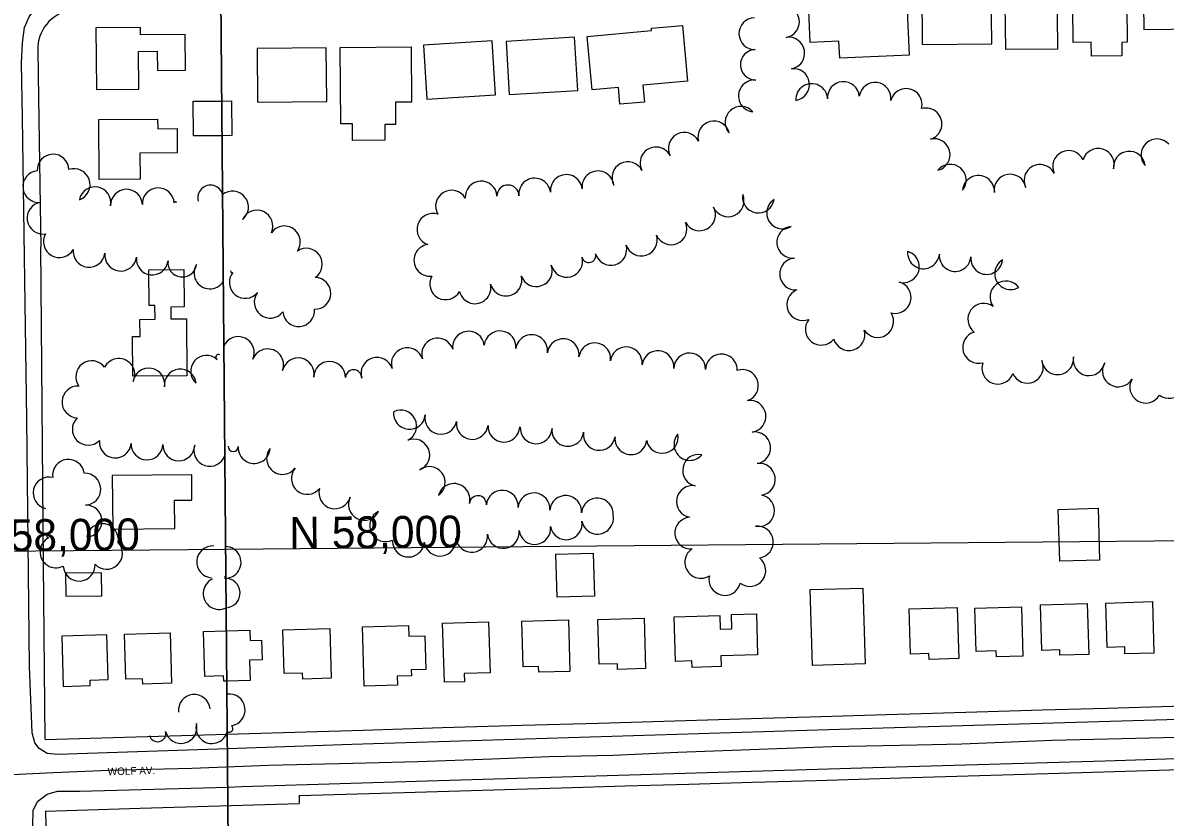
# Model space of a CAD drawing. Extents: x -2233 to 187241, y 4582 to 150524.
# Drawn here: x 114881 to 115599, y 57919 to 58418 of the extents above; entities that cross this region are included whole.
import ezdxf

# ---------------------------------------------------------------- set-up
doc = ezdxf.new("R2010")
doc.units = 0
for name, color, linetype in [('60', 7, 'Continuous'), ('BLDG', 7, 'Continuous'), ('GE_X_CL_2000', 7, 'Continuous'), ('GRID', 7, 'Continuous'), ('ROAD', 7, 'Continuous'), ('ROAD-NAME', 7, 'Continuous'), ('RW_X_Fee_RW', 7, 'Continuous'), ('TREES', 7, 'Continuous')]:
    doc.layers.add(name, color=color, linetype=linetype)

msp = doc.modelspace()

# ---------------------------------------------------------------- linework, layer by layer
at = {"layer": '60'}
for p, q in [((115014.43, 57389.55), (114990.89, 60087.23)), ((114990.89, 60087.23), (115014.43, 57389.55))]:
    msp.add_line(p, q, dxfattribs=at)
at = {"layer": 'BLDG'}
for p, q in [((115005.89, 58368.92), (115012.04, 58368.98)), ((115008.79, 58036.1), (115023.42, 58036.53))]:
    msp.add_line(p, q, dxfattribs=at)
for points in [[(115605.58, 58461.94), (115605.62, 58458.88), (115619.62, 58459.02), (115620.11, 58414.03), (115585.62, 58413.66), (115585.1, 58461.71)], [(115574.6, 58451.33), (115575.1, 58405.8), (115571.61, 58405.76), (115571.7, 58397.2), (115552.57, 58396.99), (115552.49, 58405.82), (115541.14, 58405.7), (115540.65, 58450.96)], [(115446.23, 58404.35), (115490, 58404.82), (115489.63, 58439.24), (115445.86, 58438.75)], [(115530.8, 58444.62), (115531.26, 58401.58), (115498.68, 58401.22), (115498.22, 58444.26)], [(115374.6, 58430.6), (115396.89, 58431.57), (115397, 58428.94), (115436.49, 58430.64), (115437.9, 58397.63), (115394.31, 58395.76), (115393.85, 58406.47), (115375.67, 58405.69)], [(115276.07, 58413.21), (115275.95, 58414.62), (115295.41, 58416.4), (115298.61, 58381.49), (115270.59, 58378.92), (115271.56, 58368.25), (115256.16, 58366.85), (115255.18, 58377.48), (115238.71, 58375.97), (115235.63, 58409.52)], [(114953.8, 58376.46), (114953.59, 58400.05), (114965.3, 58400.15), (114965.41, 58388.07), (114983.09, 58388.22), (114982.89, 58410.79), (114954.85, 58410.55), (114954.81, 58415.09), (114926.69, 58414.84), (114927.03, 58376.22)], [(115186.61, 58372.95), (115229.64, 58375.58), (115227.6, 58408.98), (115184.57, 58406.35)], [(115028.32, 58368.26), (115071.86, 58368.64), (115071.57, 58402.31), (115028.03, 58401.93)], [(115124.94, 58402.9), (115125.24, 58368.29), (115115.01, 58368.2), (115115.13, 58354.13), (115108.28, 58354.07), (115108.37, 58344.32), (115088.11, 58344.14), (115088.02, 58354.6), (115080.82, 58354.54), (115080.4, 58402.51)], [(115134.8, 58370.18), (115177.89, 58372.8), (115175.82, 58406.72), (115132.73, 58404.09)], [(114965.61, 58351.52), (114977.78, 58351.63), (114977.91, 58336.4), (114954.33, 58336.19), (114954.47, 58319.82), (114928.84, 58319.6), (114928.51, 58357.27), (114965.56, 58357.59)], [(114949.68, 58221.01), (114954.51, 58221.05), (114954.41, 58231.78), (114963.9, 58231.86), (114963.83, 58240.53), (114960.23, 58240.5), (114960.03, 58262.94), (114982.02, 58263.13), (114982.23, 58239.61), (114973.76, 58239.54), (114973.82, 58232.13), (114983.67, 58232.21), (114983.98, 58196.3), (114949.89, 58196.01)], [(114937.3, 58100.06), (114976.32, 58100.4), (114976.16, 58118.2), (114987.15, 58118.3), (114987.02, 58134.21), (114937.01, 58133.77)], [(115556.71, 58113.23), (115557.71, 58080.61), (115532.65, 58079.84), (115531.67, 58112.47)], [(115239.32, 58085.04), (115240.14, 58058.03), (115216.77, 58057.31), (115215.94, 58084.32)], [(114907.77, 58057.91), (114930.48, 58058.11), (114930.35, 58072.67), (114907.64, 58072.47)], [(115408.96, 58063.05), (115410.41, 58015.43), (115377.21, 58014.42), (115375.76, 58062.04)], [(115469.17, 58018.73), (115450.49, 58018.17), (115450.37, 58021.91), (115438.82, 58021.56), (115437.96, 58049.97), (115468.19, 58050.88)], [(115509.51, 58020.33), (115492.81, 58019.83), (115492.7, 58023.52), (115480, 58023.13), (115479.19, 58050.32), (115508.58, 58051.21)], [(115550.93, 58021.38), (115532.76, 58020.82), (115532.66, 58024.26), (115521.39, 58023.91), (115520.53, 58052.44), (115549.96, 58053.33)], [(115591.84, 58022.2), (115573.61, 58021.65), (115573.47, 58026.1), (115562.41, 58025.77), (115561.57, 58053.6), (115590.85, 58054.49)], [(115223.75, 58043.14), (115224.73, 58010.71), (115205.12, 58010.12), (115205, 58013.83), (115195.3, 58013.53), (115194.43, 58042.26)], [(115271.33, 58044.17), (115272.29, 58012.48), (115254.66, 58011.95), (115254.55, 58015.53), (115243.01, 58015.18), (115242.17, 58043.28)], [(115319, 58045.87), (115319.26, 58037.18), (115326.6, 58037.41), (115326.33, 58046.39), (115341.92, 58046.85), (115342.71, 58021.11), (115319.51, 58020.41), (115319.71, 58013.75), (115301.57, 58013.2), (115301.45, 58017.22), (115291.09, 58016.91), (115290.24, 58045)], [(115073.75, 58037.69), (115074.7, 58006.42), (115056.82, 58005.88), (115056.7, 58009.68), (115045.05, 58009.33), (115044.22, 58036.79)], [(115123.26, 58039.58), (115123.47, 58032.74), (115133.51, 58033.04), (115134.15, 58011.9), (115125.02, 58011.62), (115125.13, 58007.94), (115116.11, 58007.67), (115116.29, 58001.94), (115095.48, 58001.31), (115094.34, 58038.7)], [(115173.52, 58041.75), (115174.49, 58009.77), (115158.24, 58009.28), (115158.4, 58004.23), (115145.85, 58003.85), (115144.73, 58040.88)], [(114923.23, 58001.78), (114923.13, 58005.16), (114934.53, 58005.5), (114933.67, 58033.68), (114905.25, 58032.81), (114906.2, 58001.27)], [(114973.35, 58034.92), (114974.31, 58003.22), (114956.24, 58002.68), (114956.14, 58006.09), (114945.48, 58005.77), (114944.63, 58034.05)]]:
    msp.add_lwpolyline(points, close=True, dxfattribs=at)
for points in [[(115006.08, 58347.14), (114988.18, 58346.99), (114987.99, 58368.77), (115005.89, 58368.92)], [(115012.04, 58368.98), (115012.23, 58347.2), (115006.08, 58347.14)], [(115009.07, 58004.57), (115007.17, 58004.51), (115007.06, 58007.81), (114995.31, 58007.46), (114994.46, 58035.66), (115008.79, 58036.1)], [(115023.42, 58036.53), (115023.62, 58030.06), (115030.95, 58030.29), (115031.33, 58018), (115023.28, 58017.76), (115023.66, 58005.01), (115009.07, 58004.57)]]:
    msp.add_lwpolyline(points, dxfattribs=at)
at = {"layer": 'GE_X_CL_2000'}
msp.add_lwpolyline([(114874.02, 57946.03), (114900.16, 57947.24), (114934.88, 57948.59), (114987.05, 57949.99), (115035.23, 57951.71), (115088.43, 57953.09), (115129.07, 57954.19), (115175.77, 57955.83), (115211.74, 57957.27), (115251.81, 57958.15), (115292.58, 57960.05), (115349.33, 57962.14), (115389.41, 57963.48), (115442.83, 57964.62), (115471.02, 57965.21), (115527.86, 57967.4), (115641.54, 57970.24)], dxfattribs=at)
at = {"layer": 'GRID'}
for p, q in [((114990.89, 60087.23), (115014.43, 57389.55)), ((114990.89, 60087.23), (115014.43, 57389.55)), ((120008.16, 58130.94), (115008.35, 58087.3)), ((115008.35, 58087.3), (110008.54, 58043.67))]:
    msp.add_line(p, q, dxfattribs=at)
at = {"layer": 'ROAD'}
for points in [[(115009.44, 57962.07), (114902.52, 57958.4), (114896.2, 57959.21), (114891.13, 57962.29), (114888.26, 57965.92), (114886.65, 57972.12), (114885.01, 58013.74), (114883.36, 58169.14), (114880.62, 58358.46), (114880.06, 58392.7), (114880.58, 58405.4), (114881.9, 58415.03), (114884.85, 58421.73), (114889.68, 58428.35), (114895.63, 58432.85), (114902.33, 58436.91), (114909.34, 58438.96), (114916.29, 58439.52), (114954.97, 58440.28), (115005.26, 58441.05)], [(115009.65, 57938.08), (115018.28, 57938.32), (115148.96, 57942.39), (115269.25, 57945.91), (115415.08, 57950.4), (115561.16, 57954.56), (115776.76, 57961.64), (116009.59, 57968.57), (116128.31, 57972.02), (116126.6, 57997.44), (115961.62, 57992.36), (115813.42, 57987.25), (115614.26, 57980.72), (115414.48, 57974.8), (115291.88, 57971.03), (115087.66, 57964.76), (115009.44, 57962.07)], [(114878.95, 57539.73), (114881.34, 57548.93), (114884.93, 57561.7), (114887.32, 57573.15), (114889.85, 57587.03), (114891.36, 57597.23), (114891.94, 57609.06), (114892.28, 57622.76), (114891.32, 57649.06), (114890.5, 57694.3), (114890.2, 57751.26), (114888.23, 57853.77), (114887.18, 57913.98), (114887.33, 57923.61), (114890.34, 57929.18), (114896.04, 57933.49), (114902.55, 57935.42), (114916.63, 57935.47), (115009.65, 57938.08)]]:
    msp.add_lwpolyline(points, dxfattribs=at)
at = {"layer": 'RW_X_Fee_RW'}
msp.add_line((115054.6, 57932.68), (115054.62, 57927.67), dxfattribs=at)
for points in [[(114914.81, 58426.4), (114912.63, 58426.28), (114910.47, 58425.96), (114908.35, 58425.45), (114906.28, 58424.76), (114904.28, 58423.9), (114902.36, 58422.86), (114900.54, 58421.66), (114898.83, 58420.31), (114897.25, 58418.81), (114895.8, 58417.18), (114894.5, 58415.43), (114893.35, 58413.57), (114892.38, 58411.62), (114891.57, 58409.59), (114890.95, 58407.5), (114890.51, 58405.37), (114890.26, 58403.2), (114890.2, 58401.02)], [(114890.2, 58401.02), (114890.66, 58371.02), (114891.72, 58303.03), (114892.11, 58277.36)], [(114894.78, 57967.97), (114893.83, 58077.98), (114892.97, 58177.98), (114892.11, 58277.36)], [(114894.78, 57967.97), (114944.75, 57969.45), (114994.73, 57970.93), (115044.71, 57972.4), (115094.69, 57973.88), (115144.67, 57975.35), (115194.65, 57976.83), (115242.63, 57978.25), (115290.61, 57979.66), (115345.59, 57981.29), (115375.57, 57982.17), (115430.56, 57983.79), (115438.55, 57984.03), (115480.53, 57985.27), (115521.52, 57986.48), (115562.5, 57987.69), (115603.48, 57988.9), (115645.14, 57990.13), (115663.13, 57990.66), (115719.11, 57992.32), (115775.08, 57993.97), (115819.07, 57995.27), (115863.05, 57996.57), (115907.03, 57997.86)], [(115054.6, 57932.68), (115120.58, 57934.62), (115169.56, 57936.07), (115219.53, 57937.55), (115259.52, 57938.73), (115299.5, 57939.91), (115339.49, 57941.09), (115379.47, 57942.27), (115439.44, 57944.04), (115539.4, 57946.99), (115643.36, 57950.06), (115709.33, 57952.01), (115729.33, 57952.6), (115775.31, 57953.96), (115825.29, 57955.43), (115847.28, 57956.08), (115907.25, 57957.85), (115957.23, 57959.33), (116009.21, 57960.86), (116077.18, 57962.87), (116127.16, 57964.35)], [(114895.1, 57922.96), (114954.67, 57924.72), (115004.65, 57926.2), (115054.62, 57927.67)], [(114895.1, 57922.96), (114898.49, 57770.94), (114899.82, 57710.95), (114901.15, 57650.97)]]:
    msp.add_lwpolyline(points, dxfattribs=at)
at = {"layer": 'TREES'}
for centre, radius, start, end in [((115358.97, 58418.71), 10, 279.51672, 99.51672), ((115340.97, 58411.21), 10, 91.41423, 271.41423), ((115362.28, 58398.99), 10, 279.50634, 99.50634), ((115341.45, 58391.65), 9.56, 91.41423, 271.41423), ((115365.32, 58379.22), 10, 278.02918, 98.02918), ((115340.73, 58372.15), 10, 84.50252, 264.50252), ((115396.67, 58371.09), 10, 4.62818, 184.62818), ((115416.55, 58370.59), 10, 352.47454, 172.47454), ((115376.71, 58369.8), 10, 2.76533, 182.76533), ((115436.13, 58366.71), 10, 345.1217, 165.1217), ((115332.32, 58355.52), 10, 41.84687, 221.84687), ((115448.56, 58354.53), 10, 286.08294, 106.08294), ((115315.2, 58346.31), 10, 14.70261, 194.70261), ((115296.63, 58339.2), 10, 27.19554, 207.19554), ((115453.71, 58335.21), 10, 283.75621, 103.75621), ((115593.74, 58335.09), 10, 41.85663, 221.85663), ((115278.87, 58330), 10, 27.58733, 207.58733), ((115538.21, 58327.76), 10, 25.12637, 205.12637), ((115556.84, 58329.12), 10, 343.26565, 163.26565), ((115576.35, 58327.33), 10, 6.2456, 186.2456), ((114899.81, 58325.48), 10, 1.89581, 181.89581), ((115261.15, 58320.75), 10, 27.55103, 207.55103), ((114890.87, 58315.2), 10, 96.00694, 276.00694), ((114913.08, 58316.36), 10, 289.12184, 109.12184), ((115222.47, 58312.72), 10, 6.50548, 186.50548), ((115242.34, 58314.99), 10, 6.50548, 186.50548), ((115463.84, 58319.18), 10, 320.83155, 140.83155), ((115501.42, 58312.95), 10, 8.96459, 188.96459), ((115520.22, 58319.01), 10, 26.75479, 206.75479), ((114998.71, 58308.13), 7.95, 14.7244, 194.7244), ((115168.9, 58308.59), 10, 3.70487, 183.70487), ((115185.77, 58309.28), 6.89, 0.34857, 180.34857), ((115202.6, 58310.46), 10, 6.50548, 186.50548), ((115481.56, 58312.13), 10, 355.76757, 175.76757), ((114926.18, 58305.01), 10, 349.03107, 169.03107), ((114945.99, 58303.47), 10, 2.04529, 182.04529), ((114965.97, 58304.39), 10, 3.23598, 183.23598), ((115012.64, 58302.34), 10, 308.60285, 128.60285), ((115150.31, 58302.87), 10, 30.50043, 210.50043), ((115324.15, 58306.25), 10, 203.06394, 23.06394), ((115343.23, 58308.6), 10, 171.01267, 351.01267), ((114893.49, 58295.38), 10, 99.09599, 279.09599), ((114976.64, 58304.99), 0.691, 3.30343, 183.30343), ((115306.22, 58297.45), 10, 209.16847, 29.16847), ((115358.46, 58298.59), 10, 122.35509, 302.35509), ((115027.98, 58290.37), 10, 335.45429, 155.45429), ((115138.58, 58288.29), 10, 71.86417, 251.86417), ((115045.24, 58280.44), 10, 324.74017, 144.74017), ((115288.29, 58288.64), 10, 203.19775, 23.19775), ((115364.84, 58280.2), 10, 95.94789, 275.94789), ((114903.8, 58280.63), 10, 150.79927, 330.79927), ((115269.6, 58281.59), 10, 198.15165, 18.15165), ((114922.46, 58274.54), 10, 173.04656, 353.04656), ((114942.31, 58272.12), 10, 173.04656, 353.04656), ((115059.03, 58266.4), 10, 304.26839, 124.26839), ((115136.65, 58268.86), 10, 96.80421, 276.80421), ((115236.6, 58271.92), 4.39, 194.68647, 14.68647), ((115250.47, 58275.75), 10, 195.77141, 15.77141), ((115434.35, 58264.83), 10, 254.41858, 74.41858), ((115447, 58273.58), 10, 174.9612, 354.9612), ((115466.86, 58271.83), 9.93, 174.9612, 354.9612), ((114962.17, 58269.7), 10, 173.04656, 353.04656), ((114981.03, 58267.4), 9.01, 173.04656, 353.04656), ((114998.43, 58260.96), 10, 147.69099, 327.69099), ((115203.59, 58262.37), 10, 199.66032, 19.66032), ((115222.68, 58268.27), 10, 194.68647, 14.68647), ((115366.57, 58260.28), 10, 93.97272, 273.97272), ((115486.71, 58270.03), 10, 174.69663, 354.69663), ((115501.75, 58260.49), 10, 120.53544, 300.53544), ((115020.63, 58254.96), 10, 140.67258, 320.67258), ((115012.25, 58261.83), 0.84, 140.67258, 320.67258), ((115064.42, 58248.14), 10, 268.60739, 88.60739), ((115146.6, 58254.12), 10, 151.25066, 331.25066), ((115184.5, 58256.49), 10, 194.61036, 14.61036), ((115165.09, 58251.64), 10, 193.45664, 13.45664), ((115429.15, 58245.52), 10, 255.40173, 75.40173), ((115498.83, 58245.88), 10, 36.86313, 216.86313), ((115036.31, 58242.55), 10, 142.55622, 322.55622), ((115371.06, 58241.05), 10, 112.30512, 292.30512), ((115054.21, 58237.31), 10, 184.81028, 4.81028), ((115484.88, 58231.85), 10, 53.4804, 233.4804), ((115382.72, 58225.62), 10, 141.83579, 321.83579), ((115418.2, 58230.46), 10, 212.55563, 32.55563), ((115160.95, 58214.33), 10, 7.46115, 187.46115), ((115180.8, 58214.52), 10, 353.6126, 173.6126), ((115200.66, 58212.13), 10, 352.66691, 172.66691), ((115400.18, 58222.26), 10, 196.37217, 16.37217), ((115481.64, 58214.19), 10, 105.75819, 285.75819), ((115016.32, 58210.94), 10, 335.31864, 155.31864), ((115141.52, 58209.97), 10, 17.85862, 197.85862), ((115220.49, 58209.58), 10, 352.66691, 172.66691), ((115240.33, 58207.02), 10, 352.66691, 172.66691), ((114996.3, 58199.13), 10, 48.75544, 228.75544), ((115003.75, 58208.05), 1.64, 58.64132, 238.64132), ((115034.75, 58203.21), 10, 339.13671, 159.13671), ((115103.4, 58197.83), 10, 17.59385, 197.59385), ((115122.47, 58203.88), 10, 17.59385, 197.59385), ((115260.17, 58204.47), 10, 352.66691, 172.66691), ((115280.02, 58202.08), 10, 353.59151, 173.59151), ((115299.96, 58200.65), 10, 358.19669, 178.19669), ((115319.95, 58200.02), 10, 358.1902, 178.1902), ((115531.33, 58207.1), 10, 187.17963, 7.17963), ((115551.07, 58206.43), 10, 168.9367, 348.9367), ((114924.12, 58195.78), 10, 36.11521, 216.11521), ((114941.16, 58197.25), 10, 333.6955, 153.6955), ((114959.98, 58191.11), 10, 350.20006, 170.20006), ((114979.77, 58190.51), 10, 6.31874, 186.31874), ((115053.87, 58197.56), 10, 347.96964, 167.96964), ((115073.65, 58195.36), 10, 359.34931, 179.34931), ((115493.75, 58201.13), 10, 159.95283, 339.95283), ((115512.28, 58201.78), 10, 204.03197, 24.03197), ((115569.49, 58199.42), 10, 149.39374, 329.39374), ((115088.76, 58195.03), 5.11, 357.53906, 177.53906), ((115333.17, 58190.24), 10, 288.84115, 108.84115), ((115586.7, 58189.23), 10, 149.35116, 329.35116), ((115601.21, 58192.2), 10, 233.7774, 53.7774), ((114915.48, 58179.9), 10, 86.80129, 266.80129), ((115337.89, 58170.89), 10, 278.54207, 98.54207), ((115123.87, 58172.76), 10, 174.05064, 354.05064), ((115118.34, 58164.82), 10, 296.16424, 116.16424), ((114921.94, 58162.8), 10, 134.57213, 314.57213), ((115143.6, 58169.64), 10, 167.98994, 347.98994), ((115163.31, 58166.39), 10, 173.24231, 353.24231), ((115183.23, 58164.7), 10, 177.07851, 357.07851), ((115193.36, 58164.18), 0.138, 177.07853, 357.07853), ((115203.48, 58163.66), 10, 177.03522, 357.03522), ((115223.41, 58162.08), 10, 173.9177, 353.9177), ((115243.24, 58159.52), 10, 171.38919, 351.38919), ((115263.06, 58156.83), 10, 173.12004, 353.12004), ((115282.77, 58157.68), 10, 191.84672, 11.84672), ((115300.15, 58153.23), 10, 139.37256, 319.37256), ((115340.86, 58151.11), 10, 278.54207, 98.54207), ((114938.92, 58154.76), 10, 174.78328, 354.78328), ((114958.87, 58153.55), 10, 178.28296, 358.28296), ((114978.86, 58152.97), 10, 178.35056, 358.35056), ((114998.34, 58149.51), 10, 161.54182, 341.54182), ((115013.05, 58151.98), 3.21, 178.35056, 358.35056), ((115026.23, 58151.27), 10, 176.44851, 356.44851), ((115044.06, 58144.45), 10, 141.67538, 321.67538), ((115126.57, 58146.6), 10, 292.44567, 112.44567), ((114909.52, 58133.81), 10, 7.41143, 187.41143), ((115305.63, 58136.94), 10, 77.82605, 257.82605), ((115059.62, 58131.88), 10, 140.46409, 320.46409), ((115136.27, 58129.28), 10, 306.0781, 126.0781), ((115343.83, 58131.33), 10, 278.54207, 98.54207), ((114897.33, 58122.78), 10, 76.81536, 256.81536), ((114919.8, 58125.11), 10, 272.0503, 92.0503), ((115076.96, 58122.83), 10, 164.37809, 344.37809), ((115151.84, 58118.68), 10, 345.39805, 165.39805), ((115182.16, 58114.44), 10, 355.25463, 175.25463), ((115202.09, 58112.79), 10, 355.25463, 175.25463), ((115301.68, 58117.34), 10, 79.37793, 259.37793), ((114920.58, 58105.12), 10, 272.45906, 92.45906), ((115095.53, 58115.64), 10, 153.32669, 333.32669), ((115166.86, 58115.71), 5.36, 355.25463, 175.25463), ((115222.03, 58111.13), 10, 355.25463, 175.25463), ((115241.96, 58109.48), 10, 355.25463, 175.25463), ((115343.31, 58111.64), 10, 258.47956, 78.47956), ((115108.85, 58102.17), 10, 116.01878, 296.01878), ((115242.08, 58106.89), 10, 190.10974, 10.10974), ((115300.69, 58097.54), 10, 94.91112, 274.91112), ((114930.87, 58093.43), 10, 350.20339, 170.20339), ((115202.65, 58100.42), 9.97, 186.98471, 6.98471), ((115222.39, 58103.39), 10, 190.10044, 10.10044), ((115342.6, 58091.93), 10, 277.35441, 97.35441), ((114901.6, 58085.74), 10, 117.50018, 297.50018), ((114896.77, 58095.44), 0.858, 104.33956, 284.33956), ((115123.22, 58092.55), 10, 176.3568, 356.3568), ((115143.12, 58093.13), 10, 186.98471, 6.98471), ((115162.97, 58095.56), 10, 186.98471, 6.98471), ((115182.82, 58097.99), 10, 186.98471, 6.98471), ((114933.46, 58084.86), 10, 223.39213, 43.39213), ((115000.13, 58079.5), 10, 86.00847, 266.00847), ((115007.97, 58079.16), 10, 267.924, 87.924), ((115306.97, 58079.18), 10, 122.84854, 302.84854), ((115337.85, 58074.03), 10, 232.95041, 52.95041), ((114916.2, 58077.43), 10, 183.22243, 3.22243), ((115004.2, 58059.63), 10, 116.49382, 296.49382), ((114999.68, 58068.72), 0.155, 114.29793, 294.29793), ((115008, 58070.83), 0.523, 202.55024, 22.55024), ((115008.14, 58059.92), 9.26, 273.28302, 93.28302), ((115322.11, 58068.41), 10, 166.3177, 346.3177), ((114988.55, 57986.13), 10, 5.71092, 185.71092), ((115010.54, 57986.48), 10, 278.04122, 98.04122), ((114965.49, 57971.75), 5.23, 194.04962, 14.04962), ((114980.26, 57975.45), 10, 194.04962, 14.04962), ((114999.65, 57975.41), 10, 165.75322, 345.75322), ((115010.64, 57974.76), 2.23, 234.43506, 54.43506)]:
    msp.add_arc(centre, radius, start, end, dxfattribs=at)

# ---------------------------------------------------------------- texts
at = {"layer": 'GRID'}
for p in [(115048.34, 58087.65), (114845.9, 58085.89)]:
    msp.add_text('N 58,000', height=20, rotation=0.5, dxfattribs=at).set_placement(p)
at = {"layer": 'ROAD-NAME'}
msp.add_text('WOLF AV.', height=4.68, rotation=1.6428, dxfattribs=at).set_placement((114934.23, 57945.41))

doc.saveas('drawing.dxf')
